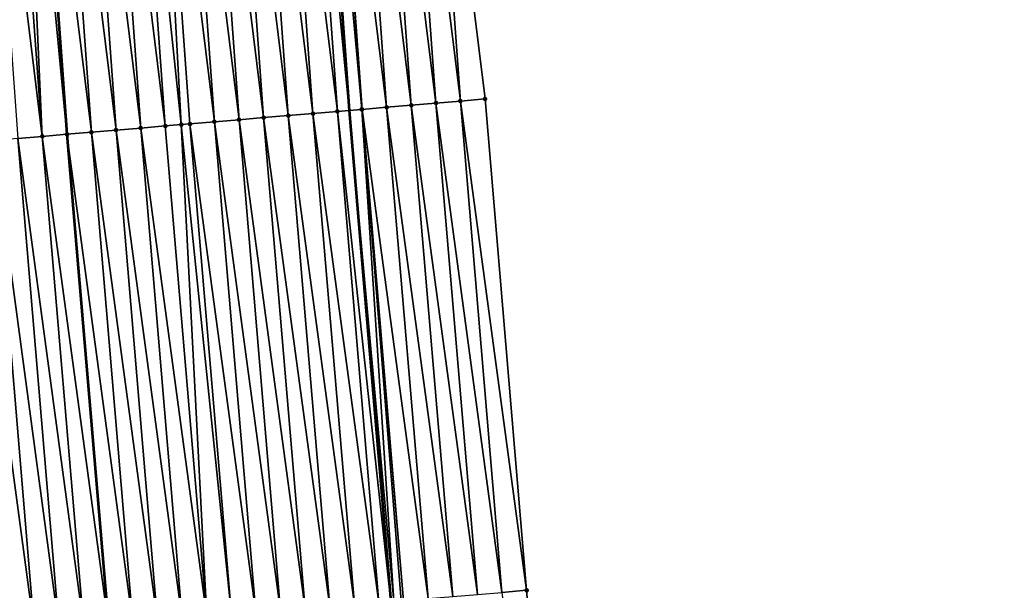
# Model space of a CAD drawing. Header units: feet. Extents: x 2007189 to 2022806, y 818621 to 837694.
# Tile 284 of 656: x 2011404 to 2011444, y 827809 to 827833. Entities that reach past the tile are written whole.
import ezdxf

# ---------------------------------------------------------------- set-up
doc = ezdxf.new("R2010")
doc.units = ezdxf.units.FT
doc.header["$MEASUREMENT"] = 0
for name, color, linetype, lineweight in [('EP_Travel Lane', 172, 'Continuous', 53), ('Road Shots', 141, 'Continuous', 100), ('Road X-Section', 40, 'Continuous', 13), ('STRIPING', 60, 'Continuous', 53)]:
    doc.layers.add(name, color=color, linetype=linetype, lineweight=lineweight)
doc.layers.add('I-77-MM17-21_SB-Surface-Border', color=7, linetype='Continuous')
doc.layers.add('I-77-MM17-21_SB-Surface-TIN', color=7, linetype='Continuous')

msp = doc.modelspace()

# ---------------------------------------------------------------- linework, layer by layer
at = {"layer": 'EP_Travel Lane'}
msp.add_polyline3d([(2011409.04316171, 827948.2270150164, 310.9846433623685), (2011410.169918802, 827928.2592545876, 310.8458249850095), (2011411.330067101, 827908.479919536, 310.7215477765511), (2011412.731529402, 827888.5294200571, 310.6054672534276), (2011414.132993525, 827868.5788946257, 310.4939061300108), (2011415.534457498, 827848.62837135, 310.3819786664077), (2011416.96838577, 827828.8682910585, 310.2899711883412), (2011418.649873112, 827808.9391358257, 310.247809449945), (2011420.33135064, 827789.0100969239, 310.1681528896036), (2011422.012834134, 827769.0809873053, 310.1113207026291), (2011423.720994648, 827749.3435249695, 310.0178631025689), (2011425.680445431, 827729.4397837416, 309.9706339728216), (2011427.639887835, 827709.5361276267, 309.8995087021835), (2011429.599320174, 827689.6325737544, 309.7996752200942), (2011431.582848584, 827669.8592942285, 309.7448430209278), (2011433.791590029, 827649.9815988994, 309.6945927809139), (2011436.000330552, 827630.1039118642, 309.639999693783), (2011438.209076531, 827610.2261757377, 309.6110393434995)], dxfattribs=at)
at = {"layer": 'I-77-MM17-21_SB-Surface-Border', "color": 3, "linetype": 'Continuous', "lineweight": -3}
msp.add_polyline3d([(2011414.554255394, 827948.5394865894, 310.739899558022), (2011414.682612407, 827928.5151821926, 310.6348877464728), (2011414.843438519, 827908.7277827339, 310.5673991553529), (2011416.245883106, 827888.7773809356, 310.4463364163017), (2011418.64584668, 827868.8973776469, 310.2771254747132), (2011420.048297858, 827848.946882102, 310.1724531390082), (2011422.471112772, 827829.3334139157, 310.0210157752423), (2011424.152601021, 827809.4042479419, 309.9823096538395), (2011425.834083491, 827789.4751504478, 309.9215481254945), (2011427.515572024, 827769.5459811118, 309.8839816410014), (2011429.215421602, 827749.8852284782, 309.7961838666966), (2011431.174863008, 827729.9815825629, 309.722194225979), (2011433.134304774, 827710.0779329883, 309.6492331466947), (2011434.098569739, 827690.0761857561, 309.6113424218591), (2011437.063461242, 827670.4518728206, 309.5083658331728), (2011439.211739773, 827650.5676363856, 309.4626476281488), (2011440.365810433, 827630.5759257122, 309.4483416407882), (2011443.508296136, 827610.7991700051, 309.3677215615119)], dxfattribs=at)
at = {"layer": 'I-77-MM17-21_SB-Surface-TIN', "color": 128, "linetype": 'Continuous', "lineweight": -3}
for points in [[(2011420.478220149, 827829.1649529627, 310.1216063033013), (2011419.050777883, 827848.8764976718, 310.2181101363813), (2011418.053257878, 827848.806113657, 310.263694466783)], [(2011421.474665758, 827829.2491917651, 310.068626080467), (2011420.048297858, 827848.946882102, 310.1724531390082), (2011419.050777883, 827848.8764976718, 310.2181101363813)], [(2011420.478220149, 827829.1649529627, 310.1216063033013), (2011421.474665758, 827829.2491917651, 310.068626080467), (2011419.050777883, 827848.8764976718, 310.2181101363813)], [(2011421.474665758, 827829.2491917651, 310.068626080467), (2011422.471112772, 827829.3334139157, 310.0210157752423), (2011420.048297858, 827848.946882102, 310.1724531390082)], [(2011414.499528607, 827828.6597321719, 310.3711135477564), (2011413.065647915, 827848.4543350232, 310.4668661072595), (2011412.068123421, 827848.3840148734, 310.5012749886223)], [(2011415.49598021, 827828.7438999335, 310.3410427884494), (2011414.063173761, 827848.52463593, 310.4358243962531), (2011413.065647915, 827848.4543350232, 310.4668661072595)], [(2011414.499528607, 827828.6597321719, 310.3711135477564), (2011415.49598021, 827828.7438999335, 310.3410427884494), (2011413.065647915, 827848.4543350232, 310.4668661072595)], [(2011416.492430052, 827828.8280885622, 310.3042427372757), (2011415.060697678, 827848.5949642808, 310.3999804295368), (2011414.063173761, 827848.52463593, 310.4358243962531)], [(2011415.49598021, 827828.7438999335, 310.3410427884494), (2011416.492430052, 827828.8280885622, 310.3042427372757), (2011414.063173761, 827848.52463593, 310.4358243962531)], [(2011415.060697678, 827848.5949642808, 310.3999804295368), (2011416.96838577, 827828.8682910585, 310.2899711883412), (2011415.534457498, 827848.62837135, 310.3819786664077)], [(2011416.492430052, 827828.8280885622, 310.3042427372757), (2011416.96838577, 827828.8682910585, 310.2899711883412), (2011415.060697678, 827848.5949642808, 310.3999804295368)], [(2011415.687197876, 827848.6391418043, 310.3761748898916), (2011415.534457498, 827848.62837135, 310.3819786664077), (2011416.96838577, 827828.8682910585, 310.2899711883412)], [(2011417.47990214, 827828.9114972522, 310.2746333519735), (2011416.058220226, 827848.6653121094, 310.3607281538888), (2011415.687197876, 827848.6391418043, 310.3761748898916)], [(2011417.47990214, 827828.9114972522, 310.2746333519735), (2011415.687197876, 827848.6391418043, 310.3761748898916), (2011416.96838577, 827828.8682910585, 310.2899711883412)], [(2011416.058220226, 827848.6653121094, 310.3607281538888), (2011418.485328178, 827828.9964842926, 310.2246854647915), (2011417.0557388, 827848.7357164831, 310.3115813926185)], [(2011417.47990214, 827828.9114972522, 310.2746333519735), (2011417.488881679, 827828.9122560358, 310.2742648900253), (2011416.058220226, 827848.6653121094, 310.3607281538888)], [(2011417.488881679, 827828.9122560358, 310.2742648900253), (2011418.485328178, 827828.9964842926, 310.2246854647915), (2011416.058220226, 827848.6653121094, 310.3607281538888)], [(2011417.0557388, 827848.7357164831, 310.3115813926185), (2011419.481774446, 827829.0807152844, 310.1742240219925), (2011418.053257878, 827848.806113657, 310.263694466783)], [(2011417.0557388, 827848.7357164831, 310.3115813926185), (2011418.485328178, 827828.9964842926, 310.2246854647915), (2011419.481774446, 827829.0807152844, 310.1742240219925)], [(2011419.481774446, 827829.0807152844, 310.1742240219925), (2011420.478220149, 827829.1649529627, 310.1216063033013), (2011418.053257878, 827848.806113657, 310.263694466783)], [(2011408.520825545, 827828.1546479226, 310.5765884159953), (2011407.080505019, 827848.0323562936, 310.683439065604), (2011406.082980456, 827847.9620371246, 310.717676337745)], [(2011409.517275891, 827828.2388305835, 310.5417129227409), (2011408.078030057, 827848.1026686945, 310.6503860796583), (2011407.080505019, 827848.0323562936, 310.683439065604)], [(2011408.520825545, 827828.1546479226, 310.5765884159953), (2011409.517275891, 827828.2388305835, 310.5417129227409), (2011407.080505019, 827848.0323562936, 310.683439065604)], [(2011410.1674743, 827828.2937331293, 310.5278803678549), (2011409.075554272, 827848.1729928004, 310.6152849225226), (2011408.078030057, 827848.1026686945, 310.6503860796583)], [(2011409.517275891, 827828.2388305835, 310.5417129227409), (2011410.1674743, 827828.2937331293, 310.5278803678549), (2011408.078030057, 827848.1026686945, 310.6503860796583)], [(2011411.510178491, 827828.4071732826, 310.4792573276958), (2011410.073077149, 827848.2433359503, 310.576851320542), (2011409.075554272, 827848.1729928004, 310.6152849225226)], [(2011410.1674743, 827828.2937331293, 310.5278803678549), (2011410.513729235, 827828.3229776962, 310.5183011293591), (2011409.075554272, 827848.1729928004, 310.6152849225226)], [(2011410.513729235, 827828.3229776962, 310.5183011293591), (2011411.510178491, 827828.4071732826, 310.4792573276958), (2011409.075554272, 827848.1729928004, 310.6152849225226)], [(2011412.506628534, 827828.4913595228, 310.4432275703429), (2011411.070600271, 827848.3136756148, 310.5390276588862), (2011410.073077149, 827848.2433359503, 310.576851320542)], [(2011411.510178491, 827828.4071732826, 310.4792573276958), (2011412.506628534, 827828.4913595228, 310.4432275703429), (2011410.073077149, 827848.2433359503, 310.576851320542)], [(2011413.503078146, 827828.57555088, 310.4055475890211), (2011412.068123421, 827848.3840148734, 310.5012749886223), (2011411.070600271, 827848.3136756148, 310.5390276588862)], [(2011412.506628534, 827828.4913595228, 310.4432275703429), (2011413.503078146, 827828.57555088, 310.4055475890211), (2011411.070600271, 827848.3136756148, 310.5390276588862)], [(2011413.503078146, 827828.57555088, 310.4055475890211), (2011414.499528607, 827828.6597321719, 310.3711135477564), (2011412.068123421, 827848.3840148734, 310.5012749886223)], [(2011404.535027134, 827827.8178820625, 310.7274472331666), (2011403.09041043, 827847.7510275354, 310.8295017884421), (2011402.092885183, 827847.6807180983, 310.8620361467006)], [(2011403.538576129, 827827.733707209, 310.7598049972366), (2011404.535027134, 827827.8178820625, 310.7274472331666), (2011402.092885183, 827847.6807180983, 310.8620361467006)], [(2011404.535027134, 827827.8178820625, 310.7274472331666), (2011403.638155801, 827847.7896231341, 310.8136592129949), (2011403.09041043, 827847.7510275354, 310.8295017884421)], [(2011403.638155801, 827847.7896231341, 310.8136592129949), (2011405.531471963, 827827.9020544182, 310.6957224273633), (2011404.087930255, 827847.8213194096, 310.7999591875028)], [(2011404.535027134, 827827.8178820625, 310.7274472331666), (2011405.531471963, 827827.9020544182, 310.6957224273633), (2011403.638155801, 827847.7896231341, 310.8136592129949)], [(2011406.527927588, 827827.9862501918, 310.6567908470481), (2011405.085459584, 827847.8916654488, 310.7611015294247), (2011404.087930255, 827847.8213194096, 310.7999591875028)], [(2011406.527927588, 827827.9862501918, 310.6567908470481), (2011404.087930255, 827847.8213194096, 310.7999591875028), (2011405.531471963, 827827.9020544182, 310.6957224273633)], [(2011407.524377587, 827828.0704369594, 310.6205909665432), (2011406.082980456, 827847.9620371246, 310.717676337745), (2011405.085459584, 827847.8916654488, 310.7611015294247)], [(2011406.527927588, 827827.9862501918, 310.6567908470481), (2011407.524377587, 827828.0704369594, 310.6205909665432), (2011405.085459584, 827847.8916654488, 310.7611015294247)], [(2011407.524377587, 827828.0704369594, 310.6205909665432), (2011408.520825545, 827828.1546479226, 310.5765884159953), (2011406.082980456, 827847.9620371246, 310.717676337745)], [(2011424.152601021, 827809.4042479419, 309.9823096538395), (2011422.471112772, 827829.3334139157, 310.0210157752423), (2011421.474665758, 827829.2491917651, 310.068626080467)], [(2011417.47990214, 827828.9114972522, 310.2746333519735), (2011416.96838577, 827828.8682910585, 310.2899711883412), (2011418.774723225, 827808.9496791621, 310.2448224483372)], [(2011417.47990214, 827828.9114972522, 310.2746333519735), (2011419.170369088, 827808.9831000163, 310.2323561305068), (2011417.488881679, 827828.9122560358, 310.2742648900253)], [(2011417.47990214, 827828.9114972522, 310.2746333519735), (2011418.774723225, 827808.9496791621, 310.2448224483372), (2011419.070052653, 827808.9746230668, 310.2364954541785)], [(2011417.47990214, 827828.9114972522, 310.2746333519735), (2011419.070052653, 827808.9746230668, 310.2364954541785), (2011419.170369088, 827808.9831000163, 310.2323561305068)], [(2011417.488881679, 827828.9122560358, 310.2742648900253), (2011420.166814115, 827809.0673457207, 310.1771485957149), (2011418.485328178, 827828.9964842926, 310.2246854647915)], [(2011417.488881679, 827828.9122560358, 310.2742648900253), (2011419.170369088, 827808.9831000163, 310.2323561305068), (2011420.166814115, 827809.0673457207, 310.1771485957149)], [(2011421.163263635, 827809.1515381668, 310.1391160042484), (2011419.481774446, 827829.0807152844, 310.1742240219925), (2011418.485328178, 827828.9964842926, 310.2246854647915)], [(2011420.166814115, 827809.0673457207, 310.1771485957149), (2011421.163263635, 827809.1515381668, 310.1391160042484), (2011418.485328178, 827828.9964842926, 310.2246854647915)], [(2011422.159708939, 827809.2357805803, 310.0849697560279), (2011420.478220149, 827829.1649529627, 310.1216063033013), (2011419.481774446, 827829.0807152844, 310.1742240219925)], [(2011421.163263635, 827809.1515381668, 310.1391160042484), (2011422.159708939, 827809.2357805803, 310.0849697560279), (2011419.481774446, 827829.0807152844, 310.1742240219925)], [(2011423.156154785, 827809.3200165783, 310.0328924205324), (2011421.474665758, 827829.2491917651, 310.068626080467), (2011420.478220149, 827829.1649529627, 310.1216063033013)], [(2011422.159708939, 827809.2357805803, 310.0849697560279), (2011423.156154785, 827809.3200165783, 310.0328924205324), (2011420.478220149, 827829.1649529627, 310.1216063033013)], [(2011423.156154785, 827809.3200165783, 310.0328924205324), (2011424.152601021, 827809.4042479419, 309.9823096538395), (2011421.474665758, 827829.2491917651, 310.068626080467)], [(2011414.188117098, 827808.5621898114, 310.405741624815), (2011412.506628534, 827828.4913595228, 310.4432275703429), (2011411.510178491, 827828.4071732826, 310.4792573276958)], [(2011415.184566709, 827808.6463811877, 310.3680539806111), (2011413.503078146, 827828.57555088, 310.4055475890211), (2011412.506628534, 827828.4913595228, 310.4432275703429)], [(2011414.188117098, 827808.5621898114, 310.405741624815), (2011415.184566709, 827808.6463811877, 310.3680539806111), (2011412.506628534, 827828.4913595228, 310.4432275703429)], [(2011416.181016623, 827808.7305689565, 310.3315297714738), (2011414.499528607, 827828.6597321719, 310.3711135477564), (2011413.503078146, 827828.57555088, 310.4055475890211)], [(2011415.184566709, 827808.6463811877, 310.3680539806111), (2011416.181016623, 827808.7305689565, 310.3315297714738), (2011413.503078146, 827828.57555088, 310.4055475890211)], [(2011417.177469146, 827808.8147258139, 310.3049739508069), (2011415.49598021, 827828.7438999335, 310.3410427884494), (2011414.499528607, 827828.6597321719, 310.3711135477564)], [(2011416.181016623, 827808.7305689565, 310.3315297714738), (2011417.177469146, 827808.8147258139, 310.3049739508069), (2011414.499528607, 827828.6597321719, 310.3711135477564)], [(2011415.49598021, 827828.7438999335, 310.3410427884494), (2011418.17391664, 827808.8989422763, 310.2591965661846), (2011416.492430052, 827828.8280885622, 310.3042427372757)], [(2011417.177469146, 827808.8147258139, 310.3049739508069), (2011418.17391664, 827808.8989422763, 310.2591965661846), (2011415.49598021, 827828.7438999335, 310.3410427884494)], [(2011416.492430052, 827828.8280885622, 310.3042427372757), (2011418.649873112, 827808.9391358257, 310.247809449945), (2011416.96838577, 827828.8682910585, 310.2899711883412)], [(2011416.492430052, 827828.8280885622, 310.3042427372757), (2011418.17391664, 827808.8989422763, 310.2591965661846), (2011418.649873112, 827808.9391358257, 310.247809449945)], [(2011418.774723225, 827808.9496791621, 310.2448224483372), (2011416.96838577, 827828.8682910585, 310.2899711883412), (2011418.649873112, 827808.9391358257, 310.247809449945)], [(2011410.202313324, 827808.2254875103, 310.5361096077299), (2011408.520825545, 827828.1546479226, 310.5765884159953), (2011407.524377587, 827828.0704369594, 310.6205909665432)], [(2011411.198764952, 827808.3096549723, 310.5061340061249), (2011409.517275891, 827828.2388305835, 310.5417129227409), (2011408.520825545, 827828.1546479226, 310.5765884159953)], [(2011410.202313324, 827808.2254875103, 310.5361096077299), (2011411.198764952, 827808.3096549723, 310.5061340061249), (2011408.520825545, 827828.1546479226, 310.5765884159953)], [(2011411.198764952, 827808.3096549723, 310.5061340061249), (2011410.1674743, 827828.2937331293, 310.5278803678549), (2011409.517275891, 827828.2388305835, 310.5417129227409)], [(2011412.195215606, 827808.3938339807, 310.4724349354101), (2011410.513729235, 827828.3229776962, 310.5183011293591), (2011410.1674743, 827828.2937331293, 310.5278803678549)], [(2011411.198764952, 827808.3096549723, 310.5061340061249), (2011412.195215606, 827808.3938339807, 310.4724349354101), (2011410.1674743, 827828.2937331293, 310.5278803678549)], [(2011413.191666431, 827808.4780109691, 310.4393871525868), (2011411.510178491, 827828.4071732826, 310.4792573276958), (2011410.513729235, 827828.3229776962, 310.5183011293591)], [(2011412.195215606, 827808.3938339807, 310.4724349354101), (2011413.191666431, 827808.4780109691, 310.4393871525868), (2011410.513729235, 827828.3229776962, 310.5183011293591)], [(2011413.191666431, 827808.4780109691, 310.4393871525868), (2011414.188117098, 827808.5621898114, 310.405741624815), (2011411.510178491, 827828.4071732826, 310.4792573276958)], [(2011405.220060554, 827807.8045865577, 310.7065114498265), (2011403.538576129, 827827.733707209, 310.7598049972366), (2011402.542126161, 827827.6495200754, 310.7961228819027)], [(2011406.216512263, 827807.8887530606, 310.6768450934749), (2011404.535027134, 827827.8178820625, 310.7274472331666), (2011403.538576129, 827827.733707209, 310.7598049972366)], [(2011405.220060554, 827807.8045865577, 310.7065114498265), (2011406.216512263, 827807.8887530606, 310.6768450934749), (2011403.538576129, 827827.733707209, 310.7598049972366)], [(2011404.535027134, 827827.8178820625, 310.7274472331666), (2011407.212958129, 827807.9729131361, 310.649078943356), (2011405.531471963, 827827.9020544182, 310.6957224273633)], [(2011406.216512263, 827807.8887530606, 310.6768450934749), (2011407.212958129, 827807.9729131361, 310.649078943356), (2011404.535027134, 827827.8178820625, 310.7274472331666)], [(2011408.209415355, 827808.0570899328, 310.6162655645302), (2011406.527927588, 827827.9862501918, 310.6567908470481), (2011405.531471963, 827827.9020544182, 310.6957224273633)], [(2011408.209415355, 827808.0570899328, 310.6162655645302), (2011405.531471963, 827827.9020544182, 310.6957224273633), (2011407.212958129, 827807.9729131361, 310.649078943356)], [(2011409.205864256, 827808.1412897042, 310.5758707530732), (2011407.524377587, 827828.0704369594, 310.6205909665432), (2011406.527927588, 827827.9862501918, 310.6567908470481)], [(2011408.209415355, 827808.0570899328, 310.6162655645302), (2011409.205864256, 827808.1412897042, 310.5758707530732), (2011406.527927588, 827827.9862501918, 310.6567908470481)], [(2011409.205864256, 827808.1412897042, 310.5758707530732), (2011410.202313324, 827808.2254875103, 310.5361096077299), (2011407.524377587, 827828.0704369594, 310.6205909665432)], [(2011404.223609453, 827807.7204128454, 310.7385026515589), (2011402.542126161, 827827.6495200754, 310.7961228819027), (2011401.545676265, 827827.5653320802, 310.8327186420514)], [(2011403.227158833, 827807.6362334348, 310.7723315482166), (2011404.223609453, 827807.7204128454, 310.7385026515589), (2011401.545676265, 827827.5653320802, 310.8327186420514)], [(2011404.223609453, 827807.7204128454, 310.7385026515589), (2011405.220060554, 827807.8045865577, 310.7065114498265), (2011402.542126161, 827827.6495200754, 310.7961228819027)], [(2011423.156154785, 827809.3200165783, 310.0328924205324), (2011425.834083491, 827789.4751504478, 309.9215481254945), (2011424.152601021, 827809.4042479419, 309.9823096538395)]]:
    msp.add_3dface(points, dxfattribs=at)
at = {"layer": 'Road Shots', "lineweight": 100}
for p in [(2011422.471112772, 827829.3334139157, 310.0210157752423), (2011417.47990214, 827828.9114972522, 310.2746333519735), (2011417.488881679, 827828.9122560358, 310.2742648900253), (2011418.485328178, 827828.9964842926, 310.2246854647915), (2011419.481774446, 827829.0807152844, 310.1742240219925), (2011420.478220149, 827829.1649529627, 310.1216063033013), (2011421.474665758, 827829.2491917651, 310.068626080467), (2011412.506628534, 827828.4913595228, 310.4432275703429), (2011413.503078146, 827828.57555088, 310.4055475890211), (2011414.499528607, 827828.6597321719, 310.3711135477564), (2011415.49598021, 827828.7438999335, 310.3410427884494), (2011416.492430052, 827828.8280885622, 310.3042427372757), (2011408.520825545, 827828.1546479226, 310.5765884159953), (2011409.517275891, 827828.2388305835, 310.5417129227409), (2011410.1674743, 827828.2937331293, 310.5278803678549), (2011410.513729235, 827828.3229776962, 310.5183011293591), (2011411.510178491, 827828.4071732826, 310.4792573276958), (2011404.535027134, 827827.8178820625, 310.7274472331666), (2011405.531478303, 827827.9020549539, 310.695722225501), (2011406.527927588, 827827.9862501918, 310.6567908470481), (2011407.524377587, 827828.0704369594, 310.6205909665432), (2011424.152601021, 827809.4042479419, 309.9823096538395)]:
    msp.add_point(p, dxfattribs=at)
at = {"layer": 'Road X-Section', "extrusion": (-0.08407410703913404, 0.9964546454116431, 0.003111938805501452), "elevation": 655786.8015174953, "flags": 128}
msp.add_lwpolyline([(-2073900.319232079, -1730.755760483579), (-2073899.319232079, -1730.708149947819), (-2073898.319232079, -1730.655169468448), (-2073897.319232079, -1730.602551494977), (-2073896.319232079, -1730.552089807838), (-2073895.319232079, -1730.502510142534), (-2073895.310220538, -1730.502141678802), (-2073894.319232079, -1730.472532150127), (-2073893.319232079, -1730.435731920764), (-2073892.319232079, -1730.405661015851), (-2073891.319232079, -1730.371226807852), (-2073890.319232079, -1730.33354664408), (-2073889.319232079, -1730.297516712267), (-2073888.319232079, -1730.258472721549), (-2073887.971744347, -1730.248893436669), (-2073887.319232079, -1730.235060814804), (-2073886.319232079, -1730.200185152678), (-2073885.319232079, -1730.156182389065), (-2073884.319232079, -1730.119982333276), (-2073883.319232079, -1730.081050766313), (-2073882.319232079, -1730.049325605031), (-2073881.319232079, -1730.016967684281), (-2073880.319232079, -1729.980649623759), (-2073879.319232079, -1729.94405368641), (-2073878.31923208, -1729.906848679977), (-2073877.319232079, -1729.862001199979), (-2073876.319232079, -1729.824639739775), (-2073875.319232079, -1729.79042272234), (-2073874.319232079, -1729.748788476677), (-2073873.319232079, -1729.705989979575), (-2073872.319232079, -1729.664700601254), (-2073871.319232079, -1729.628470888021), (-2073870.319232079, -1729.588974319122), (-2073869.319232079, -1729.556798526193), (-2073868.319232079, -1729.523386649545), (-2073867.319232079, -1729.485409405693), (-2073866.319232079, -1729.447656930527), (-2073865.319232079, -1729.407340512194), (-2073864.319232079, -1729.363877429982), (-2073863.319232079, -1729.323722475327), (-2073862.319232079, -1729.282512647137), (-2073861.319232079, -1729.240070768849), (-2073860.319232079, -1729.202599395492), (-2073859.319232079, -1729.169663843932), (-2073858.319232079, -1729.135171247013), (-2073857.319232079, -1729.097989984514), (-2073856.319232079, -1729.061707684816), (-2073855.319232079, -1729.025731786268), (-2073854.962982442, -1729.012833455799)], dxfattribs=at)
at = {"layer": 'STRIPING'}
msp.add_polyline3d([(2011396.45470758, 827967.5456746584, 311.5070511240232), (2011397.581464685, 827947.5779139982, 311.3682815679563), (2011398.708225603, 827927.6100857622, 311.2406676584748), (2011399.880585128, 827907.6726884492, 311.1345551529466), (2011401.283030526, 827887.7222744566, 311.0156134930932), (2011402.685481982, 827867.7717742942, 310.9117469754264), (2011404.087930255, 827847.8213194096, 310.7999591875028), (2011405.531471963, 827827.9020544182, 310.6957224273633), (2011407.212958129, 827807.9729131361, 310.649078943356), (2011408.894441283, 827788.0438075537, 310.5909258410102), (2011410.575921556, 827768.1147361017, 310.52176914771), (2011412.297427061, 827748.2173932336, 310.441406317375), (2011414.256878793, 827728.3136423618, 310.3968848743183), (2011416.216325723, 827708.4099402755, 310.3386661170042), (2011418.175755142, 827688.506416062, 310.2305062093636), (2011420.161946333, 827668.6245797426, 310.1630435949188), (2011422.310225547, 827648.7403372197, 310.1204713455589), (2011424.458504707, 827628.8560951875, 310.0776423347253), (2011426.606787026, 827608.97182392, 310.0501017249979)], dxfattribs=at)

doc.saveas('drawing.dxf')
